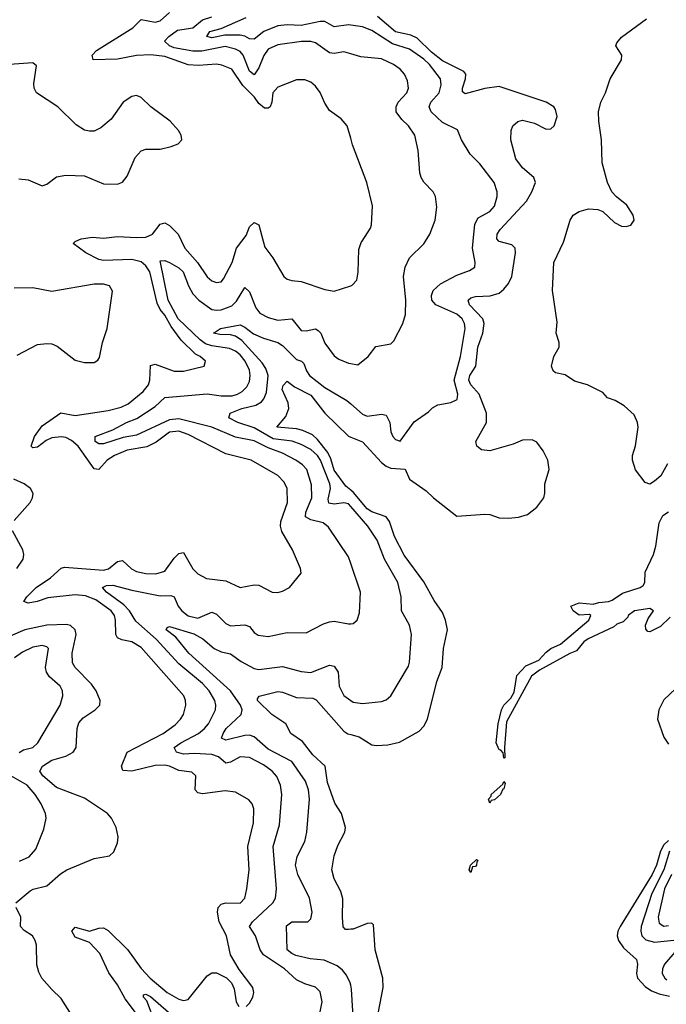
# Model space of a CAD drawing. Header units: inches. Extents: x 1552611 to 1694776, y 811966 to 917215.
# Tile 468 of 549: x 1648594 to 1651340, y 906759 to 910941. Entities that reach past the tile are written whole.
import ezdxf

# ---------------------------------------------------------------- set-up
doc = ezdxf.new("R2010")
doc.units = ezdxf.units.IN
doc.header["$MEASUREMENT"] = 0
for name, color, linetype in [('B6940', 7, 'Continuous'), ('B6941', 7, 'Continuous'), ('B6950', 7, 'Continuous'), ('B6951', 7, 'Continuous')]:
    doc.layers.add(name, color=color, linetype=linetype)

msp = doc.modelspace()

# ---------------------------------------------------------------- linework, layer by layer
at = {"layer": 'B6940', "color": 5}
for points, elevation in [([(1649556.2, 906750), (1649570, 906763.8), (1649583.5, 906790), (1649587.8, 906810), (1649584.2, 906830), (1649526.6, 906906.6), (1649489.3, 906969.3), (1649472.1, 907050), (1649441.3, 907110), (1649433.6, 907150), (1649437.1, 907170), (1649450, 907185), (1649470, 907190.1), (1649530, 907189.4), (1649550, 907210.4), (1649559.2, 907250), (1649568.3, 907330), (1649563.4, 907430), (1649587.3, 907530), (1649589, 907590), (1649581.2, 907610), (1649567.8, 907627.8), (1649510, 907660.3), (1649466.1, 907666.1), (1649370, 907653.1), (1649350, 907656.8), (1649339.4, 907670), (1649342, 907730), (1649324.7, 907744.7), (1649270, 907751.9), (1649230, 907771.1), (1649210, 907775.1), (1649170, 907772.8), (1649070, 907749.6), (1649031.9, 907751.9), (1649025.8, 907770), (1649050, 907830.1), (1649203.7, 907910), (1649254, 907946), (1649277, 907970), (1649289.4, 907990.6), (1649299.9, 908030), (1649298.5, 908050), (1649290.5, 908070), (1649110, 908273.9), (1649070, 908299), (1649027.6, 908307.6), (1649010, 908315.9), (1649002.6, 908330), (1649001.6, 908390), (1648996.2, 908410), (1648982.5, 908430), (1648917, 908477), (1648873.4, 908493.4), (1648830, 908498.6), (1648714, 908486), (1648668.9, 908470), (1648630, 908462.2), (1648611.9, 908470), (1648624.9, 908490), (1648664.6, 908530), (1648725.5, 908570), (1648770, 908610.9), (1648784.6, 908615.4), (1648950, 908602.9), (1648971.8, 908608.2), (1649010, 908639.3), (1649030, 908644.7), (1649068.3, 908608.3), (1649090, 908597.5), (1649130, 908588.4), (1649172.8, 908587.2), (1649210, 908598.7), (1649250, 908654.2), (1649270, 908674), (1649290, 908677.4), (1649330, 908609), (1649350, 908588), (1649387.4, 908567.4), (1649470, 908557.1), (1649530, 908529.2), (1649590, 908540.3), (1649610, 908539.1), (1649666, 908510), (1649690, 908508), (1649710, 908513.7), (1649739.6, 908530), (1649789.5, 908590), (1649786, 908610), (1649753.1, 908690), (1649707.8, 908767.8), (1649701.7, 908790), (1649703.4, 908810), (1649731.2, 908890), (1649729.3, 908950), (1649717.4, 908977.4), (1649690, 909005.6), (1649576.4, 909070), (1649470, 909096.9), (1649310, 909179.2), (1649270, 909192.9), (1649230, 909188.5), (1649173.3, 909146.7), (1649133.5, 909126.5), (1649050, 909112), (1648996.8, 909090), (1648965.1, 909070), (1648930, 909030.6), (1648910, 909032.7), (1648843.1, 909130), (1648814.3, 909154.3), (1648790, 909166.3), (1648769.7, 909169.7), (1648730, 909164.3), (1648705.9, 909154.1), (1648670, 909124.7), (1648650, 909122.3), (1648642.3, 909130), (1648657.3, 909170), (1648690, 909216.1), (1648768.9, 909271.1), (1648830, 909259.4), (1648970, 909281.4), (1649024.7, 909295.3), (1649055, 909310), (1649118.6, 909361.4), (1649140.5, 909390), (1649146.8, 909410), (1649150, 909471.8), (1649170, 909478.5), (1649250, 909448.4), (1649290, 909447.9), (1649378, 909470), (1649383.6, 909490), (1649360.5, 909510), (1649340.4, 909520.3), (1649280.4, 909580.4), (1649237.2, 909637.2), (1649210, 909685.8), (1649190.5, 909710.5), (1649177.3, 909737.3), (1649146.4, 909870), (1649130, 909895.9), (1649110, 909911.9), (1649070, 909922.6), (1648950, 909918.6), (1648930, 909922), (1648874.3, 909950), (1648821.1, 909990), (1648830, 909998.9), (1648832.6, 910000)], 780), ([(1649280.9, 910000), (1649295.2, 909970), (1649349.2, 909909.2), (1649390, 909848.2), (1649410, 909831.3), (1649430, 909825), (1649450, 909828.2), (1649459.6, 909840.5), (1649496.4, 909910), (1649515.3, 909970), (1649537.2, 910000)], 780), ([(1649628.3, 910000), (1649634.9, 909974.9), (1649668.6, 909930), (1649715.3, 909850), (1649730, 909839), (1649750, 909832.6), (1649790, 909829.3), (1649890, 909794.7), (1649930, 909788), (1650000, 909811.2)], 780), ([(1650000, 908630.8), (1649990, 908659.6), (1649905.7, 908785.7), (1649883.4, 908803.4), (1649830, 908816.6), (1649807.7, 908830), (1649808.8, 908850), (1649835.4, 908910), (1649834, 908966), (1649813.1, 909030), (1649795.7, 909050), (1649766.8, 909070), (1649710, 909099.9), (1649650, 909122.7), (1649590, 909152.6), (1649510, 909168.1), (1649410, 909211), (1649270, 909245.4), (1649230, 909242), (1649090, 909176.2), (1649033.9, 909166.1), (1648950, 909139.6), (1648930, 909139.8), (1648915.3, 909150), (1648914.3, 909170), (1648990, 909198.4), (1649048, 909230), (1649092.2, 909247.8), (1649170, 909298.4), (1649210, 909336.3), (1649390, 909352), (1649450, 909343), (1649496.1, 909343.9), (1649519.2, 909350), (1649538.2, 909361.8), (1649558.1, 909381.9), (1649570, 909403.6), (1649573.3, 909430), (1649570, 909452), (1649552, 909490), (1649530, 909516.8), (1649510, 909533.5), (1649485, 909545), (1649410, 909555.5), (1649383.7, 909563.7), (1649360.5, 909580.5), (1649266.5, 909670), (1649225.1, 909750), (1649190, 909916.3), (1649210, 909918.6), (1649230, 909909.6), (1649270, 909886.9), (1649288.9, 909870), (1649311, 909810), (1649330, 909776.2), (1649354.8, 909750), (1649410, 909710.5), (1649430, 909706.5), (1649450, 909708.7), (1649494.4, 909725.6), (1649515.3, 909744.7), (1649550, 909803.6), (1649570, 909785.3), (1649596.8, 909716.8), (1649614.5, 909694.5), (1649650, 909675.5), (1649690, 909665), (1649750, 909670.2), (1649790, 909620.2), (1649810, 909618.7), (1649850, 909627.9), (1649861.5, 909621.5), (1649873, 909610), (1649890, 909567.6), (1649930, 909513.1), (1649950, 909498.5), (1649990, 909481.7), (1650000, 909480.2)], 760), ([(1648584, 909516), (1648670, 909562), (1648710, 909566.3), (1648730, 909563.9), (1648753.9, 909553.9), (1648830, 909494.7), (1648870, 909485), (1648910, 909484.7), (1648925.8, 909494.2), (1648933.4, 909506.6), (1648946.2, 909570), (1648965.4, 909630), (1648988.5, 909788.5), (1648975, 909810), (1648950, 909817.9), (1648910, 909817.3), (1648730, 909786), (1648650, 909802), (1648570, 909800.4)], 820), ([(1650000, 908873), (1649990, 908884.5), (1649970, 908889.1), (1649930, 908882.9), (1649907.2, 908887.2), (1649904.4, 908904.4), (1649914.2, 908950), (1649911.7, 908970), (1649872.2, 909070), (1649858.5, 909090), (1649830, 909116), (1649790, 909136.4), (1649750.6, 909150.6), (1649670, 909160.1), (1649590, 909206.9), (1649520.7, 909230), (1649482.2, 909250), (1649488.2, 909270), (1649537.4, 909290), (1649596.5, 909303.5), (1649621.6, 909318.4), (1649631.1, 909330), (1649642.2, 909357.8), (1649648.6, 909430), (1649639.5, 909459.5), (1649624.2, 909484.2), (1649538.1, 909578.1), (1649510, 909596.4), (1649490, 909602.5), (1649443.8, 909603.8), (1649416.9, 909610), (1649446.6, 909630), (1649530, 909644.8), (1649550, 909635.1), (1649586.7, 909606.7), (1649630, 909588.3), (1649690.4, 909570.4), (1649710, 909557.7), (1649770, 909498.3), (1649790.9, 909490.9), (1649801.2, 909481.2), (1649812.2, 909450), (1649824.8, 909430), (1649890, 909378.2), (1649983.5, 909323.5), (1650000, 909309.1)], 740), ([(1650000, 908942.5), (1649979.3, 908959.3), (1649930, 909027.2), (1649915.8, 909075.8), (1649902.3, 909102.3), (1649858.6, 909158.6), (1649837.3, 909177.3), (1649796.3, 909196.3), (1649770, 909203), (1649686.6, 909210), (1649724.8, 909255.2), (1649736.9, 909290), (1649734, 909314), (1649708.7, 909370), (1649713.2, 909386.8), (1649730, 909406), (1649761, 909381), (1649830, 909346.7), (1649890, 909270.1), (1649990, 909172), (1650000, 909168)], 720), ([(1648570, 908813.9), (1648638.3, 908890), (1648648.3, 908910), (1648651, 908929), (1648640.5, 908950), (1648613.7, 908970), (1648569.7, 908990)], 820), ([(1648582.1, 908610), (1648608.3, 908650), (1648611.9, 908670), (1648607.8, 908690), (1648564, 908770)], 820), ([(1649870, 906727.2), (1649879.1, 906770), (1649870, 906812.2), (1649850, 906832.1), (1649805.7, 906845.7), (1649770, 906863.4), (1649718.5, 906910), (1649629.6, 906969.6), (1649614.7, 906990), (1649595.3, 907050), (1649570.5, 907090), (1649582.9, 907110), (1649668.5, 907190), (1649680.5, 907210), (1649685, 907250), (1649669.9, 907430), (1649697.9, 907522.1), (1649707.5, 907650), (1649701.8, 907690), (1649686.4, 907726.4), (1649666.2, 907750), (1649630, 907776.9), (1649570, 907807.5), (1649530, 907809.9), (1649490, 907787.5), (1649470, 907783), (1649437.9, 907810), (1649410, 907819.6), (1649335.5, 907824.5), (1649290, 907822.1), (1649259.8, 907830), (1649249.8, 907850), (1649278.3, 907870), (1649353.5, 907910), (1649379.1, 907930), (1649395.5, 907950), (1649426.2, 908010), (1649427.5, 908030), (1649422.7, 908050), (1649398.4, 908090), (1649370, 908121.7), (1649270, 908205.3), (1649174.1, 908310), (1649086.7, 908386.7), (1649060.6, 908430), (1649036.1, 908456.1), (1648962.8, 908510), (1648945.3, 908530), (1648962.2, 908537.8), (1648990, 908538.6), (1649070, 908517.8), (1649190, 908494.5), (1649235.4, 908495.4), (1649250, 908489.1), (1649266.9, 908450), (1649282.4, 908430), (1649310, 908408.8), (1649350, 908398.5), (1649410, 908424.1), (1649430, 908416.1), (1649470, 908376.8), (1649490, 908366), (1649550.8, 908370.8), (1649570, 908363.6), (1649590, 908338.9), (1649606.7, 908326.7), (1649650, 908321.1), (1649730, 908338), (1649810, 908336.5), (1649884.5, 908375.5), (1649910, 908383.7), (1649930, 908386.6), (1649990, 908374.9), (1650000, 908375.7)], 760), ([(1648578.1, 907190), (1648639.2, 907240.8), (1648651.4, 907248.6), (1648710, 907262.3), (1648767.2, 907312.8), (1648793.7, 907330), (1648910, 907378), (1648976, 907390), (1648993.9, 907406.1), (1649010, 907444.7), (1649011.8, 907470), (1649004.1, 907510), (1648983.8, 907550), (1648967.4, 907570), (1648870, 907634.5), (1648750, 907679.9), (1648691.9, 907730), (1648679.1, 907750), (1648690.6, 907770), (1648730, 907796.8), (1648790, 907812.5), (1648821.2, 907830), (1648833.3, 907850), (1648837.6, 907930), (1648845.9, 907954.1), (1648863.6, 907976.4), (1648915.1, 908010), (1648934.7, 908030), (1648936.4, 908050), (1648919, 908090), (1648898.4, 908118.4), (1648829.8, 908190), (1648818.4, 908210), (1648817.6, 908250), (1648833.5, 908330), (1648829.4, 908349.4), (1648810, 908367.9), (1648792.4, 908372.4), (1648709.9, 908369.9), (1648615.8, 908350), (1648490, 908296.3)], 820), ([(1650000, 906840.4), (1649997.8, 906850), (1649982.4, 906882.4), (1649964.7, 906904.7), (1649942.2, 906922.2), (1649887.4, 906947.4), (1649828, 906952), (1649767.2, 906967.2), (1649750, 906974.5), (1649730.7, 906990.7), (1649726.9, 907093.1), (1649750, 907110.1), (1649818.4, 907110), (1649830, 907121.6), (1649836.8, 907150), (1649824.5, 907210), (1649775.2, 907310), (1649765.8, 907350), (1649772.6, 907387.4), (1649805.2, 907450), (1649813.6, 907490), (1649824.6, 907630), (1649820.9, 907670), (1649807.3, 907707.3), (1649749.9, 907789.9), (1649650, 907843.3), (1649590, 907895.7), (1649570, 907901.6), (1649550, 907901.2), (1649470, 907881.3), (1649451, 907890), (1649457.5, 907910), (1649471, 907930), (1649534, 907990), (1649538.5, 908010), (1649531.8, 908030), (1649488.7, 908090), (1649312.5, 908250), (1649257.8, 908317.8), (1649216.8, 908350), (1649220.5, 908359.5), (1649230, 908364), (1649333.3, 908333.3), (1649371.6, 908311.6), (1649420.2, 908270), (1649450, 908256), (1649490, 908247.5), (1649534.8, 908214.8), (1649590, 908185), (1649610, 908180.9), (1649710, 908194.1), (1649790, 908172.1), (1649830, 908168.8), (1649910, 908199.7), (1649930, 908195.2), (1649946.2, 908170), (1649950.8, 908110), (1649970, 908071.4), (1650000, 908049.4)], 740), ([(1648591.9, 907828.1), (1648610, 907840.1), (1648649.5, 907850.5), (1648671.4, 907870), (1648766.4, 908030), (1648777.8, 908070), (1648775.7, 908090), (1648766.3, 908110), (1648721.1, 908150), (1648707.9, 908170), (1648704.2, 908190), (1648715.8, 908270), (1648710, 908277.8), (1648690, 908283.6), (1648650, 908275.6), (1648605.3, 908254.7), (1648572.2, 908230)], 840), ([(1650000, 907077.7), (1649990, 907076.4), (1649977.6, 907077.6), (1649968, 907088), (1649964.6, 907130), (1649967.1, 907207.1), (1649957.9, 907237.9), (1649930, 907292.3), (1649919.2, 907330), (1649929.8, 907390), (1649945.7, 907434.3), (1649974.3, 907490), (1649978, 907510), (1649960.5, 907570), (1649933.1, 907613.1), (1649900.7, 907700.7), (1649891.6, 907770), (1649839.3, 907819.3), (1649795.4, 907875.4), (1649745.7, 907910), (1649723.8, 907950), (1649665.3, 907990), (1649604.5, 908050), (1649603.9, 908056.1), (1649611.5, 908068.5), (1649690, 908087.4), (1649710, 908084.8), (1649770, 908062.6), (1649838.9, 908058.9), (1649853, 908053), (1649970, 907919), (1649987.6, 907907.6), (1650000, 907904.5)], 720), ([(1648593.5, 907366.5), (1648634.4, 907385.6), (1648662, 907418), (1648696.9, 907503.1), (1648707.2, 907550), (1648703.9, 907570), (1648685.2, 907610), (1648659.9, 907650), (1648625.9, 907690), (1648556.3, 907730)], 840), ([(1648814.4, 906714.4), (1648770, 906784), (1648730, 906821.7), (1648688.7, 906870), (1648675.4, 906895.4), (1648667.2, 906927.2), (1648665.2, 907010), (1648659.6, 907030), (1648647.9, 907050), (1648613.3, 907073.3), (1648598.1, 907090), (1648599.4, 907130), (1648578.6, 907170)], 820), ([(1649090, 906719.1), (1649042.6, 906782.6), (1649010, 906841.5), (1648972.7, 906892.7), (1648934.6, 906974.6), (1648890, 907021.1), (1648830, 907044.9), (1648815.7, 907070), (1648830, 907087.1), (1648890, 907070.1), (1648930, 907083.3), (1648950, 907083.7), (1648970, 907072.8), (1649051.6, 906991.6), (1649110, 906911.6), (1649148.2, 906870), (1649220.9, 906810), (1649270, 906781), (1649290, 906774.8), (1649310, 906779.4), (1649390, 906880.2), (1649410, 906892.6), (1649430, 906892.8), (1649472.4, 906872.4), (1649493.7, 906850), (1649504.6, 906824.6), (1649513.4, 906770), (1649524.4, 906750)], 780), ([(1649170, 906681.2), (1649133.5, 906773.5), (1649119.3, 906790), (1649120.5, 906799.5), (1649130, 906801.8), (1649150, 906792.2), (1649225.6, 906725.6)], 760)]:
    msp.add_lwpolyline(points, dxfattribs=dict(at, elevation=elevation))
at = {"layer": 'B6941', "color": 5}
for points, elevation in [([(1650000, 910437.9), (1649985.4, 910490), (1649959.1, 910519.1), (1649910, 910555.1), (1649890, 910586.3), (1649870, 910631.1), (1649850, 910658.5), (1649830, 910675.3), (1649805.4, 910685.4), (1649770, 910686), (1649690, 910654.8), (1649669.1, 910630), (1649665.3, 910590), (1649657.7, 910570), (1649650, 910564.7), (1649634.3, 910565.7), (1649610, 910584.9), (1649591.9, 910611.9), (1649541.6, 910661.6), (1649495, 910730), (1649452.1, 910747.9), (1649430, 910751.4), (1649353.8, 910746.2), (1649310, 910748.4), (1649210, 910783.8), (1649151, 910791), (1649090, 910788.4), (1649010, 910773.7), (1648905.6, 910770), (1648901.2, 910790), (1648919.6, 910810), (1649074, 910906), (1649110, 910941), (1649170, 910930.1), (1649190, 910935.3), (1649230, 910971)], 780), ([(1650000, 910796.1), (1649970, 910804.8), (1649930, 910797.3), (1649910, 910800.5), (1649850, 910842), (1649830, 910847.5), (1649791.3, 910848.7), (1649690, 910833.4), (1649650, 910815.4), (1649631.1, 910788.9), (1649610, 910737), (1649590, 910706), (1649570, 910722.2), (1649543.4, 910790), (1649530, 910805.3), (1649510, 910815.7), (1649466.9, 910826.9), (1649367.5, 910807.6), (1649330, 910806.6), (1649250, 910821.1), (1649229.9, 910830), (1649209.7, 910850), (1649227.3, 910870), (1649263.6, 910896.4), (1649330, 910906.7), (1649370, 910940.2), (1649410, 910952.8)], 760), ([(1650000, 910917.7), (1649990, 910919.3), (1649930, 910909.9), (1649890, 910933.3), (1649870, 910933.5), (1649790, 910915.9), (1649730, 910919.2), (1649690, 910914), (1649631.6, 910890), (1649590, 910858.7), (1649570, 910860.1), (1649550, 910870.9), (1649530, 910874.6), (1649465, 910875), (1649410, 910863.3), (1649388.6, 910870), (1649401, 910890), (1649450, 910903.4), (1649556.3, 910950)], 740), ([(1648590, 910264.8), (1648630, 910260.1), (1648690, 910235.8), (1648710, 910242.8), (1648750, 910273), (1648790, 910281.1), (1648870, 910277.5), (1648950, 910243.2), (1649010, 910241.7), (1649030, 910250.2), (1649050, 910275.8), (1649083.8, 910356.2), (1649110, 910384), (1649130, 910390.9), (1649190, 910391.3), (1649237.3, 910402.7), (1649266.6, 910413.4), (1649282, 910430), (1649279.7, 910450), (1649268.3, 910470), (1649232.6, 910510), (1649151, 910571), (1649110, 910610.8), (1649090, 910618.2), (1649070, 910614.9), (1649033, 910590), (1648981.9, 910518.1), (1648938.7, 910481.3), (1648910, 910467.9), (1648890, 910466.7), (1648870, 910471.9), (1648834.3, 910494.3), (1648756.1, 910570), (1648665.4, 910630), (1648655.5, 910650), (1648654.1, 910670), (1648665.4, 910745.4), (1648650, 910757.4), (1648410, 910740.5)], 820), ([(1648832.6, 910000), (1648855.1, 910010), (1648903.4, 910016.6), (1648950, 910012.6), (1649010, 910019.9), (1649090, 910015.3), (1649130, 910017.7), (1649157.4, 910030), (1649190, 910073.1), (1649210, 910078), (1649230, 910067), (1649266.7, 910030), (1649280.9, 910000)], 780), ([(1649537.2, 910000), (1649555.2, 910024.8), (1649570, 910060.7), (1649590, 910079.8), (1649610, 910070.2), (1649628.3, 910000)], 780)]:
    msp.add_lwpolyline(points, dxfattribs=dict(at, elevation=elevation))
at = {"layer": 'B6950', "color": 5}
for points, elevation in [([(1650000, 909168), (1650050, 909147.9), (1650130, 909060.2), (1650150, 909045.3), (1650170, 909036.8), (1650231.4, 909031.4), (1650249.6, 908989.6), (1650320.6, 908940.6), (1650350.9, 908910), (1650450, 908831.7), (1650570, 908840.7), (1650590, 908838.8), (1650630, 908825.5), (1650670, 908823.7), (1650712.3, 908827.7), (1650750, 908839.5), (1650790, 908870.3), (1650819.8, 908910), (1650824.8, 908930), (1650824.5, 908970), (1650843.1, 909030), (1650836.5, 909070), (1650817.2, 909110), (1650790, 909146), (1650770, 909156.6), (1650730, 909154.8), (1650690, 909138.2), (1650590, 909109.8), (1650554.6, 909114.6), (1650535.4, 909130), (1650531.7, 909150), (1650576.3, 909230), (1650577.1, 909270), (1650546, 909350), (1650509.8, 909389.8), (1650501.8, 909410), (1650505.5, 909430), (1650531.3, 909470), (1650539.9, 909550), (1650560.5, 909610), (1650566.6, 909650), (1650560.5, 909670), (1650504, 909730), (1650499.2, 909750), (1650510, 909759.8), (1650530, 909765.7), (1650591.4, 909768.6), (1650630, 909779.8), (1650650, 909795.7), (1650670, 909820.1), (1650683.7, 909850), (1650700.1, 909950), (1650698.4, 909970), (1650684.7, 909984.7), (1650630, 909999.4), (1650629.5, 910000)], 720), ([(1650000, 909309.1), (1650050, 909265.3), (1650070, 909257.5), (1650130, 909265.4), (1650150, 909260.9), (1650166.5, 909230), (1650170.3, 909190), (1650178.3, 909170), (1650190, 909157.4), (1650210, 909150.4), (1650270, 909233.4), (1650330, 909275.8), (1650346.9, 909293.1), (1650370, 909305.3), (1650425.1, 909314.9), (1650452, 909328), (1650454.4, 909350), (1650439.9, 909410), (1650466.4, 909510), (1650486.6, 909630), (1650483.6, 909650), (1650473.2, 909670), (1650450, 909690.3), (1650361.8, 909730), (1650345, 909750), (1650342.3, 909770), (1650349.4, 909790.6), (1650381.5, 909818.5), (1650450, 909856.4), (1650503.9, 909876.1), (1650527.3, 909890), (1650528.4, 909910), (1650517.5, 909970), (1650520.3, 910000)], 740), ([(1650000, 909480.2), (1650030, 909475.5), (1650073.6, 909510), (1650106.7, 909553.3), (1650170, 909564.9), (1650182.6, 909577.4), (1650221.4, 909650), (1650231.9, 909688.1), (1650234.3, 909750), (1650223.4, 909850), (1650230.5, 909889.4), (1650249.7, 909930), (1650310.7, 909989.3), (1650317.5, 910000)], 760), ([(1650000, 909811.2), (1650006.6, 909813.4), (1650025.8, 909834.2), (1650032, 909868), (1650035, 909965), (1650044.8, 909995.2), (1650047.8, 910000)], 780), ([(1651345.5, 909054.5), (1651316.7, 909003.3), (1651290, 908980.9), (1651270, 908968.7), (1651250, 908975.3), (1651209.5, 909029.5), (1651197.2, 909070), (1651197.2, 909090), (1651209.5, 909130.5), (1651220.9, 909210), (1651218, 909230), (1651203.3, 909263.3), (1651161.1, 909301.1), (1651123.3, 909323.3), (1651090, 909335.3), (1651070, 909358), (1651006, 909390), (1650950, 909405.2), (1650910, 909432.3), (1650870, 909441.2), (1650859, 909450), (1650853.2, 909470), (1650862.7, 909510), (1650885.2, 909550), (1650885.2, 909570), (1650872.7, 909610), (1650876, 909656), (1650856.2, 909790), (1650862.9, 909910), (1650903.6, 909996.4), (1650904.7, 910000)], 680), ([(1650000, 907904.5), (1650035.5, 907895.5), (1650090, 907861.9), (1650110, 907858.1), (1650158.1, 907861.9), (1650207.4, 907872.6), (1650290, 907919.2), (1650310, 907940.3), (1650326.2, 907970), (1650365.5, 908130), (1650388.5, 908190), (1650394.2, 908270), (1650411.1, 908350), (1650403.1, 908390), (1650390, 908422.8), (1650353.7, 908473.7), (1650310, 908553.8), (1650227.1, 908667.1), (1650186.1, 908746.1), (1650164.4, 908810), (1650150.3, 908830), (1650090, 908850.2), (1650070, 908863.5), (1650012.4, 908932.4), (1650000, 908942.5)], 720), ([(1650000, 908049.4), (1650010, 908042), (1650050, 908036.2), (1650130, 908045.8), (1650150, 908052.9), (1650170.9, 908070), (1650244.9, 908195.1), (1650250, 908212), (1650258, 908330), (1650249.7, 908370), (1650216.1, 908430), (1650214.1, 908490), (1650199.6, 908550), (1650143.2, 908650), (1650112.2, 908730), (1650071.9, 908790), (1650000, 908873)], 740), ([(1651357, 908403), (1651316, 908364), (1651270, 908340.9), (1651262, 908342), (1651252.7, 908352.7), (1651252, 908370), (1651262.9, 908397.1), (1651285.2, 908430), (1651270, 908439.5), (1651204.7, 908430), (1651178, 908410), (1651176.9, 908403.1), (1651156.9, 908383.1), (1651130, 908374), (1651117.5, 908362.5), (1651008.3, 908311.7), (1650990, 908298.9), (1650959, 908261), (1650930, 908249.6), (1650801.6, 908178.4), (1650767, 908153), (1650661.3, 907958.7), (1650652.8, 907850), (1650654.4, 907805.6), (1650650, 907804), (1650646.8, 907826.8), (1650638, 907838), (1650630, 907839.5), (1650617.6, 907870), (1650625.5, 907950), (1650640.6, 908010), (1650649.9, 908030), (1650680.1, 908059.9), (1650694.7, 908085.3), (1650704.9, 908155.1), (1650743.6, 908196.4), (1650799, 908221), (1650830, 908255.3), (1650849.8, 908270.2), (1650890.8, 908289.2), (1651011.8, 908390), (1651019, 908410), (1651014.2, 908414.2), (1650970, 908412.3), (1650944, 908430), (1650935.3, 908450), (1650970, 908464.4), (1651030, 908459.1), (1651053.7, 908466.3), (1651095.3, 908470), (1651110, 908474.9), (1651154.8, 908505.2), (1651229.3, 908530), (1651242, 908538), (1651249.5, 908550.5), (1651250, 908594), (1651285.1, 908670), (1651295.3, 908704.7), (1651310, 908804.7), (1651325.1, 908834.9), (1651349.5, 908850.5)], 680), ([(1650000, 908375.7), (1650010, 908376.5), (1650027.6, 908390), (1650037.7, 908422.3), (1650042, 908510), (1650000, 908630.8)], 760), ([(1651379.9, 908100.1), (1651330, 908052.1), (1651308.3, 908010), (1651302.8, 907970), (1651330, 907894), (1651350, 907863.5)], 720), ([(1651350, 907455.2), (1651330, 907436.1), (1651315.4, 907410), (1651298.4, 907350), (1651280.6, 907310), (1651144, 907090), (1651133.7, 907070), (1651130.8, 907050), (1651137.5, 907030), (1651158.8, 906998.8), (1651213.4, 906950), (1651218.5, 906930), (1651213.3, 906890), (1651218.2, 906870), (1651250, 906834.9), (1651277.2, 906817.2), (1651310, 906803.6), (1651353.9, 906793.9)], 720), ([(1651353.5, 907410), (1651330, 907330), (1651278, 907230), (1651233.4, 907090), (1651231.3, 907070), (1651236.1, 907050), (1651252.7, 907032.7), (1651290, 907023), (1651371.8, 907031.8)], 740), ([(1651361.7, 907310), (1651332.1, 907250), (1651305.8, 907130), (1651310, 907103.2), (1651330, 907091.3), (1651350, 907093.3)], 760), ([(1650000, 906307.5), (1650006.6, 906313.4), (1650043, 906437), (1650077.5, 906590), (1650110.6, 906690), (1650137.1, 906830), (1650136.4, 906870), (1650103.7, 906990), (1650096.4, 907096.4), (1650090, 907103.7), (1650070, 907102), (1650010, 907078.9), (1650000, 907077.7)], 720), ([(1651385, 906990), (1651332.9, 906930), (1651323.6, 906910), (1651322, 906890), (1651333.2, 906870), (1651343, 906863)], 740), ([(1650000, 906694.9), (1650009.2, 906730), (1650003.8, 906823.8), (1650000, 906840.4)], 740)]:
    msp.add_lwpolyline(points, dxfattribs=dict(at, elevation=elevation))
at = {"layer": 'B6950', "color": 5, "elevation": 680}
for points in [[(1650590, 907614), (1650585.1, 907630), (1650596.6, 907643.4), (1650596.9, 907650), (1650645.9, 907694.1), (1650650, 907706), (1650656.4, 907696.4), (1650650, 907674), (1650646.4, 907673.6), (1650635.3, 907650), (1650610, 907628.3), (1650595.8, 907624.2)], [(1650510, 907319), (1650502.7, 907330), (1650508.2, 907350), (1650534, 907374), (1650541, 907370), (1650535.2, 907364.8), (1650534.3, 907350), (1650530, 907344.7), (1650516.9, 907343.1)]]:
    msp.add_lwpolyline(points, close=True, dxfattribs=at)
at = {"layer": 'B6951', "color": 5}
for points, elevation in [([(1650629.5, 910000), (1650621, 910010), (1650621.6, 910030), (1650635.2, 910050), (1650745.9, 910170), (1650769.3, 910210), (1650784.1, 910250), (1650777.6, 910270), (1650730, 910311.3), (1650701.4, 910350), (1650679.8, 910430), (1650681.6, 910470), (1650688.7, 910490), (1650710, 910509.1), (1650730, 910513.4), (1650780.8, 910500.8), (1650830, 910475.3), (1650850, 910477.6), (1650863.6, 910490), (1650876.4, 910530), (1650870, 910559.5), (1650863, 910570), (1650829.6, 910590), (1650630, 910656.7), (1650570, 910648.6), (1650485.5, 910625.5), (1650474.2, 910634.2), (1650474.4, 910650), (1650488, 910690), (1650489.3, 910710), (1650480.3, 910720.3), (1650390, 910765.5), (1650343.2, 910803.2), (1650282.7, 910862.7), (1650254.8, 910874.8), (1650190, 910889.7), (1650113.9, 910953.9)], 720), ([(1650904.7, 910000), (1650931.8, 910090), (1650945.1, 910110), (1650970, 910126.7), (1651010, 910137.5), (1651050, 910134.3), (1651070, 910126.5), (1651120, 910080), (1651150, 910063.9), (1651170, 910061.9), (1651190, 910068.2), (1651203.7, 910090), (1651199.9, 910110), (1651172.7, 910152.7), (1651128.3, 910188.3), (1651109.4, 910209.4), (1651089.9, 910249.9), (1651067.7, 910332.3), (1651065.6, 910430), (1651053, 910510), (1651051.6, 910550), (1651061.9, 910590), (1651081.4, 910630), (1651101.1, 910690), (1651149.8, 910770), (1651150.6, 910790.6), (1651126, 910830), (1651130, 910842.8), (1651150, 910866.3), (1651255.9, 910944.1)], 680), ([(1650520.3, 910000), (1650527.1, 910072.9), (1650540.7, 910099.3), (1650590, 910126.9), (1650610, 910148.2), (1650622, 910190), (1650621.2, 910210), (1650608.8, 910250), (1650548.5, 910328.5), (1650506.9, 910370), (1650470.9, 910430), (1650452.7, 910472.7), (1650390, 910504.1), (1650341.9, 910550), (1650332.4, 910570), (1650340.7, 910590), (1650375.7, 910630), (1650384.3, 910664.3), (1650380.5, 910690), (1650335.1, 910750), (1650310, 910773.3), (1650250, 910815.4), (1650177.8, 910837.8), (1650090, 910894.4), (1650050, 910909.9), (1650000, 910917.7)], 740), ([(1650317.5, 910000), (1650336.3, 910030), (1650358, 910090), (1650365.3, 910145.3), (1650359.7, 910190), (1650350, 910209.4), (1650310, 910251.3), (1650299.3, 910270), (1650293.6, 910290), (1650285.9, 910385.9), (1650271.6, 910450), (1650244.8, 910490), (1650216.5, 910516.5), (1650193.4, 910550), (1650193.1, 910570), (1650202, 910590), (1650238.4, 910630), (1650245.3, 910650), (1650241.4, 910681.4), (1650227.8, 910710), (1650209.8, 910730), (1650181, 910750), (1650130, 910773.9), (1650043.5, 910783.5), (1650000, 910796.1)], 760), ([(1650047.8, 910000), (1650083.9, 910056.1), (1650088.2, 910070), (1650092, 910150), (1650068.9, 910248.9), (1650007.8, 910410), (1650000, 910437.9)], 780)]:
    msp.add_lwpolyline(points, dxfattribs=dict(at, elevation=elevation))

doc.saveas('drawing.dxf')
